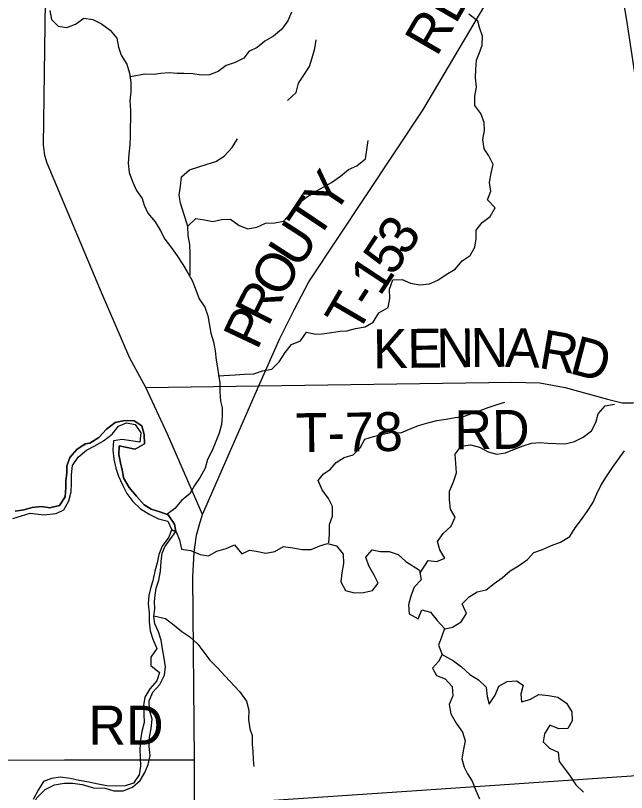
# Model space of a CAD drawing. Extents: x 1985906 to 2277390, y 930619 to 1324581.
# Drawn here: x 2095586 to 2100293, y 1109532 to 1115516 of the extents above; entities that cross this region are included whole.
import ezdxf

# ---------------------------------------------------------------- set-up
doc = ezdxf.new("R2010")
doc.units = 0
for name, color, linetype in [('GM_X_Major_River', 7, 'Continuous'), ('GM_X_Minor_River', 7, 'Continuous'), ('GM_X_State_Route', 7, 'Continuous'), ('GM_X_Township_Road', 7, 'Continuous'), ('GM_X_Township_Road_Text', 7, 'Continuous'), ('GM_X_US_Route', 7, 'Continuous')]:
    doc.layers.add(name, color=color, linetype=linetype)

msp = doc.modelspace()

# ---------------------------------------------------------------- linework, layer by layer
at = {"layer": 'GM_X_Major_River'}
msp.add_line((2096789.5, 1111553.2), (2096821.7, 1111542.6), dxfattribs=at)
for points in [[(2095803.6, 1111670.8), (2095898, 1111681.5), (2095958, 1111710), (2095997.7, 1111778.4), (2096015.3, 1111846.7), (2096016.9, 1111914.9), (2096018.5, 1111979.1), (2096024, 1112049.3), (2096067.8, 1112113.8), (2096133.7, 1112168.3), (2096197.7, 1112202.8), (2096263.6, 1112241.3), (2096331.5, 1112291.8), (2096379.3, 1112354.3), (2096441.4, 1112378.7), (2096507.7, 1112367.1), (2096552.2, 1112301.1), (2096544.7, 1112230.9), (2096408.1, 1112250.2), (2096341.9, 1112239.7), (2096336.3, 1112171.5), (2096342.8, 1112099.3), (2096359.3, 1112031.2), (2096379.8, 1111969.2), (2096410.3, 1111901.2), (2096442.8, 1111835.2), (2096489.4, 1111773.3), (2096547.9, 1111717.5), (2096620.5, 1111671.8), (2096686.9, 1111640.1), (2096759.3, 1111622.4), (2096786.9, 1111560), (2096789.5, 1111553.2)], [(2096122.7, 1112216.4), (2096159.3, 1112221.7), (2096227.2, 1112266.3), (2096287, 1112330.8), (2096354.9, 1112381.3), (2096427.1, 1112397.8), (2096499.3, 1112394.2), (2096559.8, 1112356.5), (2096578.3, 1112288.4), (2096578.7, 1112216.2), (2096506.8, 1112175.6), (2096434.4, 1112191.3), (2096384.2, 1112201), (2096382.6, 1112134.8), (2096395, 1112070.7), (2096409.5, 1112004.6), (2096417.9, 1111954.5), (2096462.5, 1111880.5), (2096517.1, 1111814.7), (2096577.7, 1111748.8), (2096630.1, 1111715.1), (2096698.5, 1111693.4), (2096760.8, 1111671.7), (2096811.5, 1111599.8), (2096821.7, 1111542.6)], [(2096821.7, 1111542.6), (2096811.5, 1111599.8), (2096760.8, 1111671.7), (2096698.5, 1111693.4), (2096630.1, 1111715.1), (2096577.7, 1111748.8), (2096517.1, 1111814.7), (2096462.5, 1111880.5), (2096417.9, 1111954.5), (2096409.5, 1112004.6), (2096395, 1112070.7), (2096382.6, 1112134.8), (2096384.2, 1112201), (2096434.4, 1112191.3), (2096506.8, 1112175.6), (2096578.7, 1112216.2), (2096578.3, 1112288.4), (2096559.8, 1112356.5), (2096499.3, 1112394.2), (2096427.1, 1112397.8), (2096354.9, 1112381.3), (2096287, 1112330.8), (2096227.2, 1112266.3), (2096159.3, 1112221.7), (2096123.6, 1112216.6)], [(2096123.6, 1112216.6), (2096057.4, 1112173.9), (2096003.6, 1112113.4), (2095981.9, 1112045.1), (2095980.2, 1111994.9), (2095974.6, 1111930.7), (2095972.9, 1111880.6), (2095969.4, 1111808.3), (2095923.7, 1111741.9), (2095851.5, 1111725.4), (2095785.2, 1111735), (2095715, 1111726.6), (2095648.9, 1111708.1), (2095582.8, 1111699.7)], [(2095582.8, 1111699.7), (2095648.9, 1111708.1), (2095715, 1111726.6), (2095785.2, 1111735), (2095851.5, 1111725.4), (2095923.7, 1111741.9), (2095969.4, 1111808.3), (2095972.9, 1111880.6), (2095974.6, 1111930.7), (2095980.2, 1111994.9), (2095981.9, 1112045.1), (2096003.6, 1112113.4), (2096057.4, 1112173.9), (2096123.3, 1112216.4)], [(2096120.6, 1112208.9), (2096121.6, 1112209.9)], [(2095565.1, 1111643.5), (2095633.2, 1111663.9), (2095699.3, 1111684.4), (2095803.6, 1111670.8)], [(2095565.1, 1111643.5), (2095633.2, 1111663.9), (2095699.3, 1111684.4), (2095803.6, 1111670.8)]]:
    msp.add_lwpolyline(points, dxfattribs=at)
at = {"layer": 'GM_X_Minor_River'}
msp.add_line((2096821.2, 1111542.1), (2096788.2, 1111554.4), dxfattribs=at)
for points in [[(2095849.4, 1115555.9), (2095864, 1115485.8), (2095914.7, 1115434), (2095981, 1115424.4), (2096047, 1115449), (2096112.8, 1115495.7), (2096181.2, 1115486.2), (2096247.7, 1115452.6), (2096314.4, 1115402.9), (2096367.1, 1115341.1), (2096379.8, 1115273), (2096400.4, 1115210.9), (2096443.1, 1115141), (2096463.8, 1115073), (2096474.5, 1115000.8), (2096475.1, 1114928.6), (2096465.7, 1114860.3), (2096472.3, 1114788.1), (2096472.9, 1114719.8), (2096469.5, 1114651.6), (2096468.1, 1114587.4), (2096466.7, 1114521.1), (2096459.3, 1114448.8), (2096453.9, 1114378.6), (2096462.5, 1114306.4), (2096487.2, 1114238.3), (2096517.9, 1114168.3), (2096562.6, 1114106.5), (2096577.1, 1114056.4), (2096605.8, 1113994.4), (2096662.6, 1113928.6), (2096699.3, 1113862.7), (2096736, 1113792.7), (2096786.8, 1113726.9), (2096831.5, 1113665), (2096876.2, 1113599.2), (2096908.8, 1113541.2), (2096947.6, 1113475.3), (2096976.3, 1113403.3), (2097001, 1113333.2), (2097043.7, 1113269.3), (2097068.4, 1113203.3), (2097076.9, 1113145.2), (2097091.6, 1113071), (2097112.3, 1113002.9), (2097124.9, 1112934.8), (2097131.6, 1112862.6), (2097142.2, 1112802.5), (2097148.6, 1112752.4), (2097159.2, 1112688.2), (2097159.8, 1112618), (2097164.5, 1112545.8), (2097179, 1112495.7), (2097177.5, 1112429.5), (2097172.1, 1112365.2), (2097154.6, 1112298.9), (2097129.1, 1112234.5), (2097101.6, 1112166), (2097064.1, 1112095.5)], [(2097712.2, 1115542.1), (2097684.7, 1115475.7), (2097635.1, 1115409.1), (2097573.3, 1115356.4), (2097505.4, 1115319.8), (2097447.6, 1115271.2), (2097383.7, 1115240.6), (2097346, 1115188.1), (2097278, 1115153.5), (2097210, 1115130.9), (2097148.2, 1115084.2), (2097080.2, 1115059.6), (2097015.9, 1115057.1), (2096951.6, 1115068.7), (2096883.3, 1115070.2), (2096831.2, 1115069.8), (2096770.9, 1115075.3), (2096704.7, 1115068.8), (2096654.6, 1115062.4), (2096582.3, 1115063.8), (2096470.9, 1115043.8)], [(2097145.9, 1112741.6), (2097277.2, 1112748.8), (2097349.5, 1112753.4), (2097421.8, 1112756), (2097489.9, 1112778.6), (2097560.1, 1112793.2), (2097615.8, 1112847.9), (2097663.5, 1112920.6), (2097713.2, 1112981.3), (2097781.2, 1113011.9), (2097826.9, 1113076.6), (2097899.3, 1113061.1), (2097949.5, 1113063.5), (2098019.7, 1113074.1), (2098087.9, 1113084.6), (2098138.1, 1113089), (2098206.2, 1113105.6), (2098278.4, 1113118.2), (2098342.4, 1113154.9), (2098386, 1113225.6), (2098458, 1113266.3), (2098469.5, 1113336.7), (2098466.9, 1113409.1), (2098492.4, 1113479.6), (2098564.7, 1113482.1), (2098629.2, 1113454.5), (2098701.6, 1113443), (2098775.8, 1113449.6), (2098839.9, 1113478.2), (2098903.8, 1113520.9), (2098971.7, 1113563.6), (2099027.5, 1113626.4), (2099089.4, 1113669), (2099125, 1113731.6), (2099134.5, 1113796), (2099134, 1113862.3), (2099181.7, 1113922.9), (2099241.6, 1113969.6), (2099281.2, 1114036.2), (2099222.5, 1114096.1), (2099248.1, 1114162.6), (2099237.5, 1114230.8), (2099249, 1114301.2), (2099264.5, 1114369.7), (2099231.8, 1114435.7), (2099197.2, 1114489.7), (2099186.6, 1114562), (2099200.1, 1114630.4), (2099195.6, 1114692.6), (2099170.9, 1114760.8), (2099124.2, 1114824.7), (2099123.7, 1114895.1), (2099137.2, 1114963.5), (2099130.6, 1115035.8), (2099132.1, 1115100.1), (2099137.5, 1115172.4), (2099157.2, 1115222.8), (2099180.7, 1115289.3), (2099184.2, 1115357.7), (2099161.6, 1115423.8), (2099147.1, 1115473.9), (2099078.4, 1115527.7)], [(2097681.9, 1114861.9), (2097747.7, 1114922.7), (2097767.2, 1114995.2), (2097806.9, 1115057.8), (2097850.5, 1115124.4), (2097872.1, 1115190.9), (2097891.6, 1115263.4), (2097903.1, 1115329.8)], [(2096914.6, 1113891.5), (2096893.9, 1113957.6), (2096873.3, 1114021.8), (2096856.9, 1114071.9), (2096846.3, 1114134.1), (2096857.8, 1114202.5), (2096865.3, 1114274.9), (2096927.1, 1114327.6), (2096999.2, 1114350.3), (2097063.3, 1114370.9), (2097129.4, 1114391.5), (2097193.4, 1114434.2), (2097255.1, 1114498.9), (2097296.7, 1114565.6)], [(2096932, 1113515.6), (2096930.3, 1113684.6), (2096927.7, 1113752.9), (2096915.1, 1113821.2), (2096914.5, 1113893.5), (2096974.3, 1113954.2), (2097042.7, 1113942.7), (2097107, 1113931.1), (2097173.2, 1113945.7), (2097241.5, 1113948.2), (2097308.1, 1113898.5), (2097374.6, 1113872.9), (2097444.8, 1113887.5), (2097510.8, 1113916.1), (2097583.1, 1113918.7), (2097651.3, 1113933.3), (2097709, 1113996), (2097762.7, 1114064.8), (2097828.5, 1114117.5), (2097896.5, 1114162.2), (2098020.4, 1114231.5), (2098088.3, 1114280.3), (2098152.2, 1114331), (2098216.2, 1114359.6), (2098282.1, 1114412.4), (2098293.5, 1114480.8), (2098303, 1114553.2)], [(2098000.6, 1111454.2), (2098004.1, 1111522.6), (2098005.5, 1111594.9), (2098027.1, 1111661.4), (2098028.5, 1111733.8), (2097997.9, 1111795.8), (2097949.2, 1111861.8), (2097918.4, 1111933.9), (2097958.2, 1111986.4), (2098010.1, 1112019), (2098055.9, 1112073.6), (2098117.8, 1112112.2), (2098186, 1112132.9), (2098241.8, 1112187.6), (2098277.4, 1112252.1), (2098343.5, 1112274.7), (2098415.6, 1112291.4), (2098487.8, 1112306), (2098554.1, 1112302.5), (2098622.2, 1112331.1), (2098690.2, 1112357.8), (2098762.4, 1112380.4), (2098830.5, 1112397), (2098902.7, 1112407.6), (2098972.9, 1112420.2), (2099037.1, 1112428.8), (2099165.3, 1112473.9), (2099227.4, 1112496.5), (2099295.5, 1112519.2), (2099355.6, 1112537.7)], [(2098702.1, 1111223.2), (2098764.9, 1111319.4), (2098831.2, 1111311.9), (2098893.3, 1111336.5), (2098854.6, 1111400.5), (2098836, 1111464.6), (2098881.7, 1111527.3), (2098941.5, 1111582), (2098973.1, 1111652.6), (2098936.4, 1111714.6), (2098929.8, 1111784.9), (2098929.3, 1111853.2), (2098960.8, 1111925.8), (2098984.4, 1111994.3), (2098977.8, 1112066.6), (2098973.2, 1112138.9), (2099018.9, 1112199.5), (2099091.1, 1112210.1), (2099159.5, 1112190.6), (2099226.1, 1112156.9), (2099294.5, 1112137.3), (2099360.7, 1112147.9), (2099428.8, 1112176.6), (2099496.9, 1112201.2), (2099560.9, 1112223.8), (2099627.2, 1112228.3), (2099687.5, 1112222.7), (2099751.8, 1112221.2), (2099820.1, 1112217.7), (2099892.2, 1112236.4), (2099958.2, 1112269), (2100022.1, 1112317.8), (2100057.7, 1112382.3), (2100075.3, 1112448.8), (2100129, 1112509.5), (2100199.2, 1112522.1)], [(2098895.5, 1110793), (2098951.8, 1110806.4), (2099019.8, 1110845.1), (2099061.4, 1110911.7), (2099026.7, 1110983.8), (2099080.5, 1111038.4), (2099142.4, 1111077.1), (2099212.6, 1111093.7), (2099272.4, 1111142.4), (2099334.3, 1111185.1), (2099396.2, 1111239.8), (2099460.1, 1111276.5), (2099530, 1111325.3), (2099579.8, 1111379.9), (2099645.9, 1111402.5), (2099715.9, 1111435.2), (2099784, 1111459.8), (2099856, 1111502.6), (2099897.6, 1111569.2), (2099945.3, 1111633.9), (2099988.9, 1111696.5), (2100032.6, 1111763.2), (2100064.2, 1111831.8), (2100095.8, 1111896.3), (2100139.4, 1111967), (2100185, 1112035.6), (2100230.7, 1112098.3), (2100278.4, 1112163)], [(2097064.1, 1112095.5), (2097046.6, 1112029.1), (2097009, 1111960.6), (2096965.4, 1111896.1), (2096929.9, 1111831.6), (2096868.1, 1111782.9), (2096812.4, 1111720.3), (2096752.6, 1111673.7)], [(2096788.2, 1111554.4), (2096766.2, 1111499.2), (2096714.6, 1111428.5), (2096689.1, 1111364.1), (2096677.6, 1111299.8), (2096660.1, 1111235.4), (2096642.7, 1111163.1), (2096629.1, 1111112.8), (2096613.6, 1111050.4), (2096608.1, 1110984.2), (2096614.8, 1110916), (2096615.4, 1110845.7), (2096624, 1110777.6), (2096644.7, 1110711.5), (2096673.4, 1110641.5), (2096627.8, 1110574.9), (2096628.4, 1110508.7), (2096695.1, 1110457), (2096673.6, 1110392.6), (2096619.9, 1110330), (2096582.3, 1110265.5), (2096572.9, 1110201.2), (2096573.5, 1110134.9), (2096578, 1110070.8), (2096558.6, 1110000.4), (2096549.1, 1109936.1), (2096543.7, 1109865.8), (2096546.3, 1109797.6), (2096548.9, 1109733.4), (2096537.4, 1109667), (2096493.8, 1109604.5), (2096429.8, 1109583.9), (2096361.5, 1109579.4), (2096289.3, 1109582.8), (2096222.9, 1109596.4), (2096150.5, 1109611.9), (2096076.1, 1109623.4), (2096005.8, 1109638.9), (2095933.4, 1109650.3), (2095863.2, 1109639.8), (2095801.2, 1109617.2), (2095759.6, 1109550.7), (2095722.1, 1109478.1)], [(2096185.5, 1109568), (2096275.4, 1109564.7), (2096343.8, 1109545.1), (2096416, 1109545.7), (2096486.1, 1109572.3), (2096545.8, 1109622.9), (2096581.4, 1109685.4), (2096607, 1109747.9), (2096622.4, 1109816.2), (2096615.8, 1109886.4), (2096617.2, 1109956.7), (2096630.6, 1110025), (2096638, 1110095.3), (2096619.4, 1110165.4), (2096614.7, 1110237.6), (2096644.2, 1110304.1), (2096697.9, 1110364.7), (2096733.4, 1110435.2), (2096740.9, 1110499.5), (2096730.2, 1110565.6), (2096717.6, 1110637.8), (2096706.9, 1110706), (2096686.3, 1110768), (2096659.7, 1110832), (2096651.2, 1110886.1), (2096658.6, 1110948.4), (2096656.2, 1111000.6), (2096661.7, 1111052.8), (2096669.3, 1111105.1), (2096688.8, 1111167.4), (2096702.3, 1111237.8), (2096707.6, 1111310.1), (2096715.1, 1111374.3), (2096736.7, 1111424.7), (2096821.2, 1111542.1)], [(2096185.5, 1109566.5), (2096275.4, 1109564.7), (2096343.8, 1109545.1), (2096416, 1109545.7), (2096486.1, 1109572.3), (2096545.8, 1109622.9), (2096581.4, 1109685.4), (2096607, 1109747.9), (2096622.4, 1109816.2), (2096615.8, 1109886.4), (2096617.2, 1109956.7), (2096630.6, 1110025), (2096638, 1110095.3), (2096619.4, 1110165.4), (2096614.7, 1110237.6), (2096644.2, 1110304.1), (2096697.9, 1110364.7), (2096733.4, 1110435.2), (2096740.9, 1110499.5), (2096730.2, 1110565.6), (2096717.6, 1110637.8), (2096706.9, 1110706), (2096686.3, 1110768), (2096659.7, 1110832), (2096651.2, 1110886.1), (2096658.6, 1110948.4), (2096656.2, 1111000.6), (2096661.7, 1111052.8), (2096669.3, 1111105.1), (2096688.8, 1111167.4), (2096702.3, 1111237.8), (2096707.6, 1111310.1), (2096715.1, 1111374.3), (2096736.7, 1111424.7), (2096821.2, 1111542.1)], [(2096821, 1111543.6), (2096849.7, 1111477.5), (2096864.3, 1111407.3), (2096936.7, 1111395.8), (2097007.2, 1111364.2), (2097071.6, 1111354.6), (2097137.6, 1111391.3), (2097209.7, 1111412), (2097273.7, 1111438.6), (2097328.5, 1111370.7), (2097388.5, 1111399.3), (2097440.8, 1111389.6), (2097513.2, 1111376.1), (2097583.4, 1111388.7), (2097649.4, 1111425.4), (2097721.8, 1111415.9), (2097794.2, 1111402.4), (2097862.5, 1111402.9), (2097930.5, 1111431.6), (2097990.6, 1111450.1), (2098059.1, 1111430.5), (2098109.8, 1111368.6), (2098112.4, 1111296.3), (2098098.9, 1111223.8), (2098093.4, 1111153.5), (2098128.1, 1111087.4), (2098194.5, 1111069.8), (2098266.8, 1111072.4), (2098335, 1111087), (2098380.7, 1111143.6), (2098350.1, 1111205.7), (2098307.3, 1111277.7), (2098284.7, 1111343.8), (2098334.5, 1111400.5), (2098396.8, 1111388.9), (2098465.1, 1111387.4), (2098533.6, 1111365.8), (2098592.2, 1111312), (2098698, 1111243.8)], [(2098699.2, 1111242.5), (2098709.9, 1111170.3), (2098656.1, 1111113.6), (2098632.5, 1111045.1), (2098613, 1110976.6), (2098619.6, 1110908.3), (2098688.2, 1110870.6), (2098715.7, 1110939.2), (2098782.2, 1110921.6), (2098834.9, 1110855.7), (2098891.6, 1110795.8), (2098868.1, 1110729.3), (2098844.5, 1110666.9), (2098873.2, 1110594.7), (2098843.5, 1110540.2), (2098797.7, 1110489.7), (2098830.3, 1110433.6), (2098896.8, 1110406), (2098949.5, 1110348.1), (2098956.1, 1110275.8), (2098926.5, 1110209.3), (2098939.1, 1110137), (2098979.8, 1110067), (2099030.6, 1109997.1), (2099049.2, 1109930.9), (2099037.7, 1109864.5), (2099024.2, 1109792), (2099042.8, 1109725.8), (2099067.3, 1109675.8), (2099104, 1109617.8), (2099132.6, 1109547.7), (2099161.3, 1109483.6)], [(2096652.3, 1110891.4), (2096741.5, 1110871.6), (2096806.9, 1110820.2), (2096866.3, 1110772.9), (2096927.9, 1110731.6), (2096989.2, 1110674.3), (2097083.5, 1110552), (2097142.7, 1110490.7), (2097201.9, 1110427.3), (2097312.4, 1110308.8), (2097365.3, 1110235.6), (2097384.2, 1110165), (2097380.9, 1110092.8), (2097391.7, 1110022.3), (2097408.9, 1109971.8), (2097409.6, 1109901.6), (2097414.8, 1109851.3), (2097417.6, 1109783), (2097420.7, 1109732.8)], [(2098868.7, 1110597.4), (2098959.9, 1110545.2), (2099022.5, 1110499.4), (2099085.3, 1110441.6), (2099151.9, 1110399.9), (2099210.6, 1110344.1), (2099219.2, 1110271.8), (2099233.7, 1110211.6), (2099281.4, 1110282.3), (2099308.9, 1110350.9), (2099372.9, 1110385.5), (2099445.2, 1110392.1), (2099495.6, 1110358.3), (2099478.1, 1110289.9), (2099484.6, 1110229.6), (2099548.7, 1110248.2), (2099618.7, 1110286.9), (2099691.1, 1110279.5), (2099763.5, 1110265.9), (2099830.1, 1110220.2), (2099870.8, 1110152.2), (2099873.4, 1110083.9), (2099841.8, 1110023.4), (2099771.5, 1110022.8), (2099701, 1110050.4), (2099661.3, 1109983.8), (2099649.8, 1109921.4), (2099700.4, 1109873.6), (2099766.9, 1109841.9), (2099773.5, 1109771.6), (2099814.1, 1109717.7), (2099858.8, 1109657.7), (2099901.5, 1109589.7), (2099962.2, 1109533.9)], [(2095868, 1108539.2), (2095811.9, 1108629.8), (2095749.2, 1108683.6), (2095690.4, 1108745.3), (2095663.7, 1108815.4), (2095659.1, 1108883.6), (2095660.5, 1108955.8), (2095663.9, 1109020.1), (2095669.3, 1109090.4), (2095676.8, 1109156.7), (2095676.2, 1109228.9), (2095689.6, 1109293.2), (2095701.1, 1109357.6), (2095720.6, 1109427.9), (2095750.1, 1109490.4), (2095813.8, 1109555.1), (2095885.7, 1109589.8), (2095959.9, 1109604.4), (2096028.1, 1109602.9), (2096100.5, 1109593.4), (2096185.5, 1109568)]]:
    msp.add_lwpolyline(points, dxfattribs=at)
at = {"layer": 'GM_X_State_Route'}
msp.add_lwpolyline([(2101666.9, 1109660.6), (2101658.2, 1109676.1), (2101613.5, 1109753), (2101104.4, 1110629.7), (2101046.1, 1110743.1), (2101016.3, 1110836.9), (2100742.6, 1112538), (2100720.2, 1112676.7), (2100294.2, 1115482.1), (2100204.9, 1116003.6), (2100183.8, 1116081.4), (2100101.8, 1116332.2), (2099622.6, 1117574.8), (2099615.5, 1117634.9), (2099618.1, 1117819.5), (2099619.4, 1120393.5), (2099616.6, 1121237.8), (2099616.1, 1121385.4), (2099621.7, 1124213.8), (2099625.7, 1126249.6), (2099630.1, 1128483.7), (2099636.1, 1128635)], dxfattribs=at)
at = {"layer": 'GM_X_Township_Road'}
for points in [[(2097025.9, 1111673.1), (2097459.8, 1112664.9), (2097623, 1113028.5), (2097732.6, 1113249.4), (2097846.2, 1113466.3), (2098724.4, 1114786.4), (2099440, 1115999.3), (2099458.3, 1116031), (2099489.9, 1116059.3), (2099519.7, 1116072.8)], [(2096588.7, 1112652.3), (2096467.4, 1112876.5), (2096248.8, 1113383.2), (2095829.6, 1114380.4), (2095811.3, 1114438.5), (2095801, 1114520.7), (2095818.4, 1115815.3), (2095813.1, 1115911.5), (2095790.6, 1115975.2), (2095785.1, 1115982.1)], [(2096588.7, 1112652.3), (2097459.8, 1112664.9), (2099410.7, 1112693.2), (2099625.5, 1112687.8), (2099820.3, 1112650.3), (2100145.8, 1112561.1), (2100258.3, 1112533.4), (2100342.6, 1112533.6), (2100742.6, 1112538)], [(2096970.8, 1107785.7), (2096970.8, 1107785.9), (2096965.7, 1109431.3), (2096964.7, 1109783.9), (2096951.4, 1111191.6), (2096962.7, 1111382.2), (2096980.3, 1111514.6), (2097008, 1111614.9), (2097025.9, 1111673.1), (2096756.6, 1112291.9), (2096588.7, 1112652.3)], [(2091480.9, 1109279.7), (2092279.8, 1109278.2), (2093249.2, 1109285.2), (2093407.8, 1109299.7), (2093506, 1109324), (2093578.1, 1109362.3), (2093932.1, 1109712.4), (2093994.2, 1109746.7), (2094066.4, 1109766.9), (2094164.7, 1109773.3), (2095963.1, 1109782.9), (2096964.7, 1109783.9)]]:
    msp.add_lwpolyline(points, dxfattribs=at)
at = {"layer": 'GM_X_US_Route'}
msp.add_lwpolyline([(2092163.5, 1102820.5), (2092166, 1103176.5), (2092206.7, 1104485.1), (2092238.6, 1105111), (2092304, 1105497), (2092408, 1105856), (2092622.8, 1106313.3), (2092939.5, 1106806.5), (2093355.9, 1107343.6), (2093666.4, 1107736.4), (2093965.1, 1108108.8), (2094259.3, 1108401), (2094570.4, 1108645.2), (2094961.7, 1108900.9), (2095461.7, 1109146.4), (2096201.6, 1109352), (2096931.8, 1109429), (2096965.7, 1109431.3), (2098599.8, 1109542.4), (2100370.2, 1109661.7), (2101613.5, 1109753)], dxfattribs=at)

# ---------------------------------------------------------------- texts
at = {"layer": 'GM_X_Township_Road_Text'}
for s, rotation, p in [('RD', 59.88564, (2098830.4, 1115192.2)), ('Y', 56.31138, (2098036.1, 1113963.9)), ('T', 56.31171, (2097911.7, 1113777.2)), ('3', 56.31137, (2098597.7, 1113654.5)), ('U', 57.16671, (2097769.2, 1113556.4)), ('5', 56.37487, (2098495.4, 1113500.7)), ('O', 60.86012, (2097643.2, 1113330.1)), ('1', 56.67725, (2098394.1, 1113346.6)), ('R', 62.94622, (2097532.5, 1113113.3)), ('T', 59.77934, (2098216.9, 1113052.7)), ('-', 57.32105, (2098328.1, 1113243.7)), ('P', 64.75676, (2097447.3, 1112932.4)), ('K', 0.70671, (2098341.5, 1112799.1)), ('E', 0.70931, (2098605.5, 1112802.3)), ('N', 0.70671, (2098829.9, 1112805.1)), ('N', 0.51728, (2099093.6, 1112808.4)), ('A', 358.25122, (2099354.5, 1112810.8)), ('R', 350.30957, (2099607.4, 1112803.8)), ('D', 345.18051, (2099843.4, 1112763.9)), ('T-78', 0.70693, (2097746.6, 1112152.7)), ('RD', 0.46366, (2098968.3, 1112175.3)), ('RD', 0.00001, (2096147.4, 1109900.5))]:
    msp.add_text(s, height=300, rotation=rotation, dxfattribs=at).set_placement(p)

doc.saveas('drawing.dxf')
